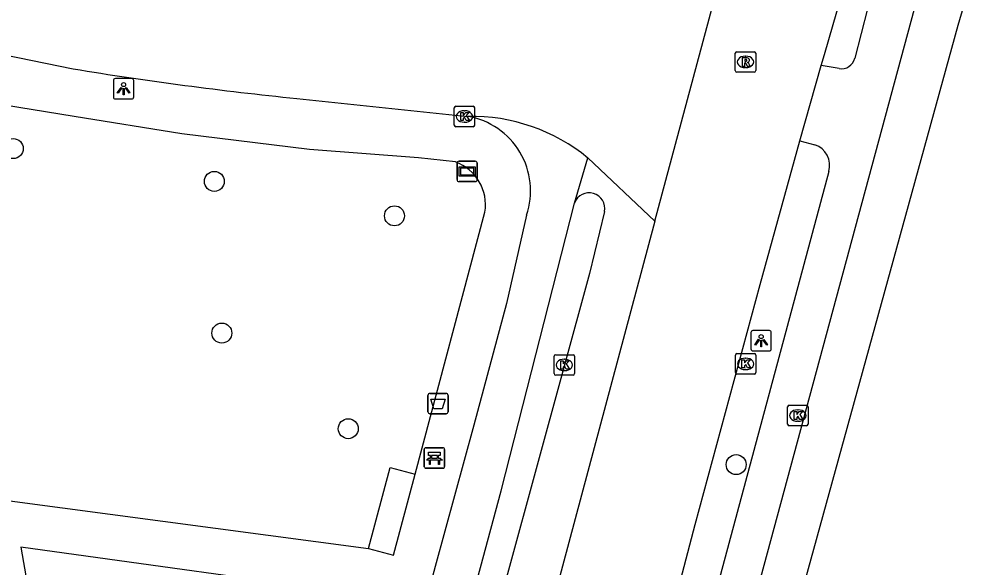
# Model space of a CAD drawing. Extents: x 160026 to 161302, y 384757 to 385701.
# Drawn here: x 160793.39 to 160839.9, y 385169.82 to 385196.66 of the extents above; entities that cross this region are included whole.
import ezdxf

# ---------------------------------------------------------------- set-up
doc = ezdxf.new("R2010")
doc.units = 0
for name, color, linetype in [('IMGEO_Afvalbak', 7, 'Continuous'), ('IMGEO_Bank', 7, 'Continuous'), ('IMGEO_Boom', 7, 'Continuous'), ('IMGEO_Fietspad_open', 7, 'Continuous'), ('IMGEO_Kolk', 7, 'Continuous'), ('IMGEO_Lichtpunt', 7, 'Continuous'), ('IMGEO_Rijbaan_lokaal_gesloten', 7, 'Continuous'), ('IMGEO_Rijbaan_lokaal_open', 7, 'Continuous'), ('IMGEO_Rioolput', 7, 'Continuous'), ('IMGEO_Verklikker', 7, 'Continuous'), ('IMGEO_Voetpad_gesloten', 7, 'Continuous'), ('IMGEO_Voetpad_open', 7, 'Continuous')]:
    doc.layers.add(name, color=color, linetype=linetype)

msp = doc.modelspace()

# ---------------------------------------------------------------- linework, layer by layer
at = {"layer": 'IMGEO_Afvalbak'}
for p, q in [((160813.53, 385178.321), (160814.32, 385178.321)), ((160814.32, 385178.321), (160813.53, 385178.321)), ((160813.43, 385177.421), (160813.43, 385178.221)), ((160813.43, 385178.221), (160813.43, 385177.421)), ((160814.42, 385178.221), (160814.42, 385177.421)), ((160814.42, 385177.421), (160814.42, 385178.221)), ((160814.32, 385177.321), (160813.53, 385177.321)), ((160813.53, 385177.321), (160814.32, 385177.321))]:
    msp.add_line(p, q, dxfattribs=at)
msp.add_lwpolyline([(160813.573, 385178.035), (160814.277, 385178.035), (160814.128, 385177.565), (160813.722, 385177.565), (160813.573, 385178.035)], dxfattribs=at)
for centre, start, end in [((160813.53, 385178.221), 90, 180), ((160813.53, 385178.221), 90, 180), ((160814.32, 385178.221), 0, 90), ((160814.32, 385178.221), 360, 90), ((160813.53, 385177.421), 180, 270), ((160813.53, 385177.421), 180, 270), ((160814.32, 385177.421), 270, 0), ((160814.32, 385177.421), 270, 0)]:
    msp.add_arc(centre, 0.1, start, end, dxfattribs=at)
at = {"layer": 'IMGEO_Bank'}
for p, q in [((160813.251, 385174.73), (160813.251, 385175.571)), ((160813.251, 385175.571), (160813.251, 385174.73)), ((160813.326, 385175.655), (160814.167, 385175.655)), ((160814.167, 385175.655), (160813.326, 385175.655)), ((160814.251, 385175.58), (160814.251, 385174.739)), ((160814.251, 385174.739), (160814.251, 385175.58)), ((160813.948, 385175.053), (160813.555, 385175.053)), ((160813.56, 385175.161), (160813.56, 385175.267)), ((160813.604, 385175.267), (160813.604, 385175.161)), ((160813.892, 385175.273), (160813.61, 385175.273)), ((160813.61, 385175.155), (160813.892, 385175.155)), ((160813.898, 385175.161), (160813.898, 385175.267)), ((160813.942, 385175.267), (160813.942, 385175.161)), ((160814.176, 385174.655), (160813.335, 385174.655)), ((160813.335, 385174.655), (160814.176, 385174.655))]:
    msp.add_line(p, q, dxfattribs=at)
for points in [[(160813.498, 385175.053), (160813.356, 385175.053), (160813.468, 385175.155), (160813.554, 385175.155)], [(160813.554, 385175.273), (160813.468, 385175.273), (160813.468, 385175.434), (160814.031, 385175.434), (160814.031, 385175.273), (160813.948, 385175.273)], [(160813.948, 385175.155), (160814.031, 385175.155), (160814.143, 385175.053), (160814.004, 385175.053)], [(160813.548, 385175.046), (160813.548, 385174.839), (160813.505, 385174.839), (160813.505, 385175.046)], [(160813.998, 385175.046), (160813.998, 385174.839), (160813.954, 385174.839), (160813.954, 385175.046)]]:
    msp.add_lwpolyline(points, dxfattribs=at)
for centre, radius, start, end in [((160813.329, 385175.577), 0.0779, 92.4484, 184.2845), ((160813.329, 385175.577), 0.0779, 92.4484, 184.2845), ((160814.173, 385175.577), 0.0779, 2.4484, 94.2845), ((160814.173, 385175.577), 0.0779, 2.4484, 94.2845), ((160813.498, 385175.046), 0.00671, 2.8957, 87.1043), ((160813.555, 385175.046), 0.00671, 92.8957, 177.1043), ((160813.553, 385175.266), 0.00671, 2.8957, 87.1043), ((160813.553, 385175.162), 0.00671, 272.8957, 357.1043), ((160813.61, 385175.266), 0.00671, 92.8957, 177.1043), ((160813.61, 385175.162), 0.00671, 182.8957, 267.1043), ((160813.892, 385175.266), 0.00671, 2.8957, 87.1043), ((160813.892, 385175.162), 0.00671, 272.8957, 357.1043), ((160813.949, 385175.266), 0.00671, 92.8957, 177.1043), ((160813.949, 385175.162), 0.00671, 182.8957, 267.1043), ((160813.947, 385175.046), 0.00671, 2.8957, 87.1043), ((160814.004, 385175.046), 0.00671, 92.8957, 177.1043), ((160813.329, 385174.733), 0.0779, 182.4484, 274.2845), ((160813.329, 385174.733), 0.0779, 182.4484, 274.2845), ((160814.173, 385174.733), 0.0779, 272.4484, 4.2845), ((160814.173, 385174.733), 0.0779, 272.4484, 4.2845)]:
    msp.add_arc(centre, radius, start, end, dxfattribs=at)
at = {"layer": 'IMGEO_Boom'}
for centre in [(160793.115, 385190.308), (160802.967, 385188.702), (160811.794, 385187.014), (160803.334, 385181.274), (160809.53, 385176.59), (160828.539, 385174.83)]:
    msp.add_circle(centre, 0.489, dxfattribs=at)
at = {"layer": 'IMGEO_Fietspad_open'}
for points in [[(160859.149, 385304.375), (160858.629, 385301.571), (160856.221, 385289.034), (160853.846, 385277.381), (160851.941, 385267.247), (160849.501, 385253.411), (160848.894, 385250), (160847.207, 385240.526), (160843.344, 385222.33), (160839.826, 385208.232), (160837.259, 385197.132), (160824.493, 385149.9)], [(160841.826, 385225.299), (160835.911, 385200.787), (160834.354, 385194.729)], [(160833.582, 385194.228), (160832.71, 385194.375)], [(160831.662, 385190.69), (160832.393, 385190.5)], [(160833.084, 385189.191), (160826.95, 385166.407), (160823.651, 385154.96), (160822.841, 385152.159)], [(160810.125, 385147.319), (160810.856, 385150.251), (160812.29, 385156.213), (160814.485, 385164.153), (160817.027, 385173.549), (160820.622, 385187.643)], [(160818.272, 385187.051), (160817.28, 385182.728), (160815.678, 385176.763), (160813.786, 385169.837), (160811.191, 385160.187), (160810.076, 385155.818), (160808.803, 385151.144), (160807.536, 385146.679)]]:
    msp.add_lwpolyline(points, dxfattribs=at)
for centre, radius, start, end in [((160833.696, 385194.898), 0.679, 260.3419, 345.6223), ((160814.755, 385188.231), 3.71, 341.4528, 80.0485), ((160832.039, 385189.476), 1.083, 344.7223, 70.9354)]:
    msp.add_arc(centre, radius, start, end, dxfattribs=at)
at = {"layer": 'IMGEO_Kolk'}
for p, q in [((160814.723, 385191.454), (160814.723, 385192.306)), ((160814.798, 385192.38), (160815.65, 385192.38)), ((160815.724, 385192.306), (160815.724, 385191.454)), ((160815.211, 385192.16), (160815.236, 385192.16)), ((160815.65, 385191.38), (160814.798, 385191.38)), ((160815.234, 385191.6), (160815.209, 385191.6)), ((160819.696, 385180.213), (160820.548, 385180.213)), ((160828.503, 385179.34), (160828.503, 385180.192)), ((160828.578, 385180.266), (160829.43, 385180.266)), ((160829.504, 385180.192), (160829.504, 385179.34)), ((160819.621, 385179.287), (160819.621, 385180.139)), ((160820.109, 385179.993), (160820.134, 385179.993)), ((160820.622, 385180.139), (160820.622, 385179.287)), ((160828.991, 385180.046), (160829.016, 385180.046)), ((160820.132, 385179.433), (160820.107, 385179.433)), ((160829.43, 385179.266), (160828.578, 385179.266)), ((160829.014, 385179.486), (160828.989, 385179.486)), ((160820.548, 385179.213), (160819.696, 385179.213)), ((160831.06, 385176.809), (160831.06, 385177.661)), ((160831.135, 385177.735), (160831.987, 385177.735)), ((160831.548, 385177.515), (160831.573, 385177.515)), ((160832.061, 385177.661), (160832.061, 385176.809)), ((160831.571, 385176.955), (160831.546, 385176.955)), ((160831.987, 385176.735), (160831.135, 385176.735))]:
    msp.add_line(p, q, dxfattribs=at)
for points in [[(160814.723, 385191.454), (160814.723, 385192.306)], [(160814.798, 385192.38), (160815.65, 385192.38)], [(160815.724, 385192.306), (160815.724, 385191.454)], [(160815.044, 385192.08), (160815.167, 385192.08), (160815.167, 385191.929), (160815.297, 385192.08), (160815.461, 385192.08), (160815.315, 385191.929), (160815.468, 385191.68), (160815.316, 385191.68), (160815.231, 385191.844), (160815.167, 385191.777), (160815.167, 385191.68), (160815.044, 385191.68), (160815.044, 385192.08)], [(160815.65, 385191.38), (160814.798, 385191.38)], [(160819.696, 385180.213), (160820.548, 385180.213)], [(160828.503, 385179.34), (160828.503, 385180.192)], [(160828.578, 385180.266), (160829.43, 385180.266)], [(160829.504, 385180.192), (160829.504, 385179.34)], [(160819.621, 385179.287), (160819.621, 385180.139)], [(160819.942, 385179.913), (160820.065, 385179.913), (160820.065, 385179.762), (160820.195, 385179.913), (160820.359, 385179.913), (160820.213, 385179.762), (160820.366, 385179.513), (160820.214, 385179.513), (160820.129, 385179.677), (160820.065, 385179.61), (160820.065, 385179.513), (160819.942, 385179.513), (160819.942, 385179.913)], [(160820.622, 385180.139), (160820.622, 385179.287)], [(160828.824, 385179.966), (160828.947, 385179.966), (160828.947, 385179.815), (160829.077, 385179.966), (160829.241, 385179.966), (160829.095, 385179.815), (160829.248, 385179.566), (160829.096, 385179.566), (160829.011, 385179.73), (160828.947, 385179.663), (160828.947, 385179.566), (160828.824, 385179.566), (160828.824, 385179.966)], [(160829.43, 385179.266), (160828.578, 385179.266)], [(160820.548, 385179.213), (160819.696, 385179.213)], [(160831.06, 385176.809), (160831.06, 385177.661)], [(160831.135, 385177.735), (160831.987, 385177.735)], [(160831.381, 385177.435), (160831.504, 385177.435), (160831.504, 385177.284), (160831.634, 385177.435), (160831.798, 385177.435), (160831.652, 385177.284), (160831.805, 385177.035), (160831.653, 385177.035), (160831.568, 385177.199), (160831.504, 385177.132), (160831.504, 385177.035), (160831.381, 385177.035), (160831.381, 385177.435)], [(160832.061, 385177.661), (160832.061, 385176.809)], [(160831.987, 385176.735), (160831.135, 385176.735)]]:
    msp.add_lwpolyline(points, dxfattribs=at)
for centre, start, end in [((160814.8, 385192.304), 91.552, 178.448), ((160814.8, 385192.304), 91.552, 178.448), ((160815.648, 385192.304), 1.552, 88.448), ((160815.648, 385192.304), 1.552, 88.448), ((160814.8, 385191.456), 181.552, 268.448), ((160814.8, 385191.456), 181.552, 268.448), ((160815.648, 385191.456), 271.552, 358.448), ((160815.648, 385191.456), 271.552, 358.448), ((160819.698, 385180.137), 91.552, 178.448), ((160819.698, 385180.137), 91.552, 178.448), ((160820.546, 385180.137), 1.552, 88.448), ((160820.546, 385180.137), 1.552, 88.448), ((160828.58, 385180.19), 91.552, 178.448), ((160828.58, 385180.19), 91.552, 178.448), ((160829.428, 385180.19), 1.552, 88.448), ((160829.428, 385180.19), 1.552, 88.448), ((160819.698, 385179.289), 181.552, 268.448), ((160819.698, 385179.289), 181.552, 268.448), ((160820.546, 385179.289), 271.552, 358.448), ((160820.546, 385179.289), 271.552, 358.448), ((160828.58, 385179.342), 181.552, 268.448), ((160828.58, 385179.342), 181.552, 268.448), ((160829.428, 385179.342), 271.552, 358.448), ((160829.428, 385179.342), 271.552, 358.448), ((160831.137, 385177.659), 91.552, 178.448), ((160831.137, 385177.659), 91.552, 178.448), ((160831.985, 385177.659), 1.552, 88.448), ((160831.985, 385177.659), 1.552, 88.448), ((160831.137, 385176.811), 181.552, 268.448), ((160831.137, 385176.811), 181.552, 268.448), ((160831.985, 385176.811), 271.552, 358.448), ((160831.985, 385176.811), 271.552, 358.448)]:
    msp.add_arc(centre, 0.0765, start, end, dxfattribs=at)
for centre, major_axis, ratio, start_param, end_param in [((160815.21, 385191.88), (-0.387, 0.002), 0.722429, 4.712389, 7.853982), ((160815.235, 385191.88), (-0.39, 0.002), 0.717154, 1.570796, 4.712389), ((160820.108, 385179.713), (-0.387, 0.002), 0.722429, 4.712389, 7.853982), ((160820.133, 385179.713), (-0.39, 0.002), 0.717154, 1.570796, 4.712389), ((160828.99, 385179.766), (-0.387, 0.002), 0.722429, 4.712389, 7.853982), ((160829.015, 385179.766), (-0.39, 0.002), 0.717154, 1.570796, 4.712389), ((160831.547, 385177.235), (-0.387, 0.002), 0.722429, 4.712389, 7.853982), ((160831.572, 385177.235), (-0.39, 0.002), 0.717154, 1.570796, 4.712389)]:
    msp.add_ellipse(centre, major_axis=major_axis, ratio=ratio, start_param=start_param, end_param=end_param, dxfattribs=at)
at = {"layer": 'IMGEO_Lichtpunt'}
for p, q in [((160798.925, 385193.738), (160798.117, 385193.738)), ((160798.925, 385193.738), (160798.117, 385193.738)), ((160798.023, 385193.643), (160798.023, 385192.836)), ((160798.023, 385193.643), (160798.023, 385192.836)), ((160799.019, 385192.836), (160799.019, 385193.643)), ((160799.019, 385192.836), (160799.019, 385193.643)), ((160798.117, 385192.742), (160798.925, 385192.742)), ((160798.117, 385192.742), (160798.925, 385192.742)), ((160829.264, 385181.304), (160829.264, 385180.497)), ((160829.264, 385181.304), (160829.264, 385180.497)), ((160830.166, 385181.399), (160829.358, 385181.399)), ((160830.166, 385181.399), (160829.358, 385181.399)), ((160830.26, 385180.497), (160830.26, 385181.304)), ((160830.26, 385180.497), (160830.26, 385181.304)), ((160829.358, 385180.403), (160830.166, 385180.403)), ((160829.358, 385180.403), (160830.166, 385180.403))]:
    msp.add_line(p, q, dxfattribs=at)
for points in [[(160798.397, 385193.307), (160798.436, 385193.279), (160798.248, 385193.017), (160798.21, 385193.044), (160798.397, 385193.307)], [(160798.499, 385193.259), (160798.546, 385193.259), (160798.546, 385192.937), (160798.499, 385192.937), (160798.499, 385193.259)], [(160798.609, 385193.279), (160798.647, 385193.306), (160798.834, 385193.044), (160798.795, 385193.016), (160798.609, 385193.279)], [(160829.638, 385180.968), (160829.677, 385180.94), (160829.489, 385180.678), (160829.451, 385180.705), (160829.638, 385180.968)], [(160829.74, 385180.92), (160829.787, 385180.92), (160829.787, 385180.598), (160829.74, 385180.598), (160829.74, 385180.92)], [(160829.85, 385180.94), (160829.888, 385180.967), (160830.075, 385180.705), (160830.036, 385180.677), (160829.85, 385180.94)]]:
    msp.add_lwpolyline(points, dxfattribs=at)
for centre in [(160798.522, 385193.441), (160829.763, 385181.102)]:
    msp.add_circle(centre, 0.0994, dxfattribs=at)
for centre, start, end in [((160798.117, 385193.643), 90, 180), ((160798.117, 385193.643), 90, 180), ((160798.925, 385193.643), 0, 90), ((160798.925, 385193.643), 0, 90), ((160798.117, 385192.836), 180, 270), ((160798.117, 385192.836), 180, 270), ((160798.925, 385192.836), 270, 0), ((160798.925, 385192.836), 270, 360), ((160829.358, 385181.304), 90, 180), ((160829.358, 385181.304), 90, 180), ((160830.166, 385181.304), 0, 90), ((160830.166, 385181.304), 0, 90), ((160829.358, 385180.497), 180, 270), ((160829.358, 385180.497), 180, 270), ((160830.166, 385180.497), 270, 0), ((160830.166, 385180.497), 270, 360)]:
    msp.add_arc(centre, 0.0946, start, end, dxfattribs=at)
at = {"layer": 'IMGEO_Rijbaan_lokaal_gesloten'}
for points in [[(160832.71, 385194.375), (160832.862, 385194.91), (160836.766, 385208.44), (160838.403, 385215.06), (160841.381, 385227.33)], [(160824.556, 385186.759), (160825.094, 385188.763), (160828.752, 385202.399)], [(160831.662, 385190.69), (160832.71, 385194.375)], [(160822.644, 385157.031), (160822.894, 385158.013), (160826.528, 385171.898), (160829.718, 385183.645), (160831.662, 385190.69)], [(160824.556, 385186.759), (160819.155, 385166.628)]]:
    msp.add_lwpolyline(points, dxfattribs=at)
at = {"layer": 'IMGEO_Rijbaan_lokaal_open'}
for points in [[(160791.966, 385195.044), (160796.046, 385194.216)], [(160807.018, 385192.764), (160815.396, 385191.885)], [(160820.622, 385187.643), (160821.275, 385189.848)], [(160821.275, 385189.848), (160824.556, 385186.759)], [(160822.08, 385187.224), (160821.345, 385184.194), (160814.768, 385160.099)]]:
    msp.add_lwpolyline(points, dxfattribs=at)
for centre, radius, start, end in [((160825.238, 385372.624), 180.781, 260.70732, 264.2156), ((160815.568, 385182.878), 9.008, 50.6868, 91.0921), ((160821.337, 385187.386), 0.76, 347.6699, 160.2629)]:
    msp.add_arc(centre, radius, start, end, dxfattribs=at)
at = {"layer": 'IMGEO_Rioolput'}
for p, q in [((160828.57, 385195.053), (160829.422, 385195.053)), ((160828.495, 385194.127), (160828.495, 385194.979)), ((160828.983, 385194.833), (160829.008, 385194.833)), ((160829.496, 385194.979), (160829.496, 385194.127)), ((160829.006, 385194.273), (160828.981, 385194.273)), ((160829.422, 385194.053), (160828.57, 385194.053))]:
    msp.add_line(p, q, dxfattribs=at)
for points in [[(160828.57, 385195.053), (160829.422, 385195.053)], [(160828.495, 385194.127), (160828.495, 385194.979)], [(160829.084, 385194.751), (160828.832, 385194.753), (160828.832, 385194.353)], [(160829.01, 385194.672), (160828.956, 385194.672), (160828.956, 385194.591)], [(160828.956, 385194.591), (160829.008, 385194.591)], [(160829.496, 385194.979), (160829.496, 385194.127)], [(160828.832, 385194.353), (160828.956, 385194.353), (160828.956, 385194.515), (160828.967, 385194.515)], [(160829.014, 385194.486), (160829.085, 385194.353), (160829.225, 385194.353), (160829.16, 385194.479)], [(160829.422, 385194.053), (160828.57, 385194.053)]]:
    msp.add_lwpolyline(points, dxfattribs=at)
for centre, radius, start, end in [((160828.572, 385194.977), 0.0765, 91.552, 178.448), ((160828.572, 385194.977), 0.0765, 91.552, 178.448), ((160829.42, 385194.977), 0.0765, 1.552, 88.448), ((160829.42, 385194.977), 0.0765, 1.552, 88.448), ((160828.992, 385194.78), 0.19, 274.7715, 282.9687), ((160829.016, 385194.576), 0.0964, 77.0061, 93.1865), ((160829.03, 385194.633), 0.0378, 276.6634, 79.6772), ((160829.083, 385194.641), 0.109, 350.3612, 89.416), ((160829.081, 385194.641), 0.112, 277.5842, 350.9817), ((160828.572, 385194.129), 0.0765, 181.552, 268.448), ((160828.572, 385194.129), 0.0765, 181.552, 268.448), ((160828.966, 385194.462), 0.0533, 26.0293, 88.6989), ((160829.065, 385194.426), 0.108, 29.5134, 73.7905), ((160829.42, 385194.129), 0.0765, 271.552, 358.448), ((160829.42, 385194.129), 0.0765, 271.552, 358.448)]:
    msp.add_arc(centre, radius, start, end, dxfattribs=at)
for centre, major_axis, ratio, start_param, end_param in [((160828.982, 385194.553), (-0.387, 0.002), 0.722429, 4.712389, 7.853982), ((160829.007, 385194.553), (-0.39, 0.002), 0.717154, 1.570796, 4.712389)]:
    msp.add_ellipse(centre, major_axis=major_axis, ratio=ratio, start_param=start_param, end_param=end_param, dxfattribs=at)
at = {"layer": 'IMGEO_Verklikker'}
for p, q in [((160814.861, 385188.79), (160814.861, 385189.59)), ((160814.861, 385189.59), (160814.861, 385188.79)), ((160814.961, 385189.69), (160815.751, 385189.69)), ((160815.751, 385189.69), (160814.961, 385189.69)), ((160815.851, 385189.59), (160815.851, 385188.79)), ((160815.851, 385188.79), (160815.851, 385189.59)), ((160815.751, 385188.69), (160814.961, 385188.69)), ((160814.961, 385188.69), (160815.751, 385188.69))]:
    msp.add_line(p, q, dxfattribs=at)
for points in [[(160814.962, 385189.422), (160815.75, 385189.422), (160815.75, 385188.958), (160814.962, 385188.958), (160814.962, 385189.422)], [(160815.027, 385189.357), (160815.027, 385189.023), (160815.685, 385189.023), (160815.685, 385189.357), (160815.027, 385189.357)]]:
    msp.add_lwpolyline(points, dxfattribs=at)
for centre, start, end in [((160814.961, 385189.59), 90, 180), ((160814.961, 385189.59), 90, 180), ((160815.751, 385189.59), 0, 90), ((160815.751, 385189.59), 360, 90), ((160814.961, 385188.79), 180, 270), ((160814.961, 385188.79), 180, 270), ((160815.751, 385188.79), 270, 0), ((160815.751, 385188.79), 270, 0)]:
    msp.add_arc(centre, 0.1, start, end, dxfattribs=at)
at = {"layer": 'IMGEO_Voetpad_gesloten'}
for points in [[(160810.526, 385170.716), (160811.582, 385174.69), (160812.803, 385174.372)], [(160810.526, 385170.716), (160811.747, 385170.397), (160812.803, 385174.372)]]:
    msp.add_lwpolyline(points, dxfattribs=at)
at = {"layer": 'IMGEO_Voetpad_open'}
for points in [[(160829.664, 385152.853), (160827.967, 385154.858), (160828.142, 385155.466), (160839.422, 385196.35), (160842.901, 385208.163), (160843.359, 385209.719)], [(160814.786, 385189.654), (160812.972, 385189.853), (160807.638, 385190.268), (160801.375, 385191.026), (160796.095, 385191.883), (160791.961, 385192.542)], [(160789.912, 385190.205), (160791.032, 385183.851), (160792.211, 385177.681), (160792.954, 385173.066), (160810.526, 385170.716)], [(160812.803, 385174.372), (160816.23, 385187.19)], [(160810.137, 385165.364), (160810.939, 385168.377), (160793.492, 385170.784), (160796.158, 385155.427)]]:
    msp.add_lwpolyline(points, dxfattribs=at)
msp.add_arc((160814.01, 385187.544), 2.248, 350.9415, 69.8024, dxfattribs=at)

doc.saveas('drawing.dxf')
